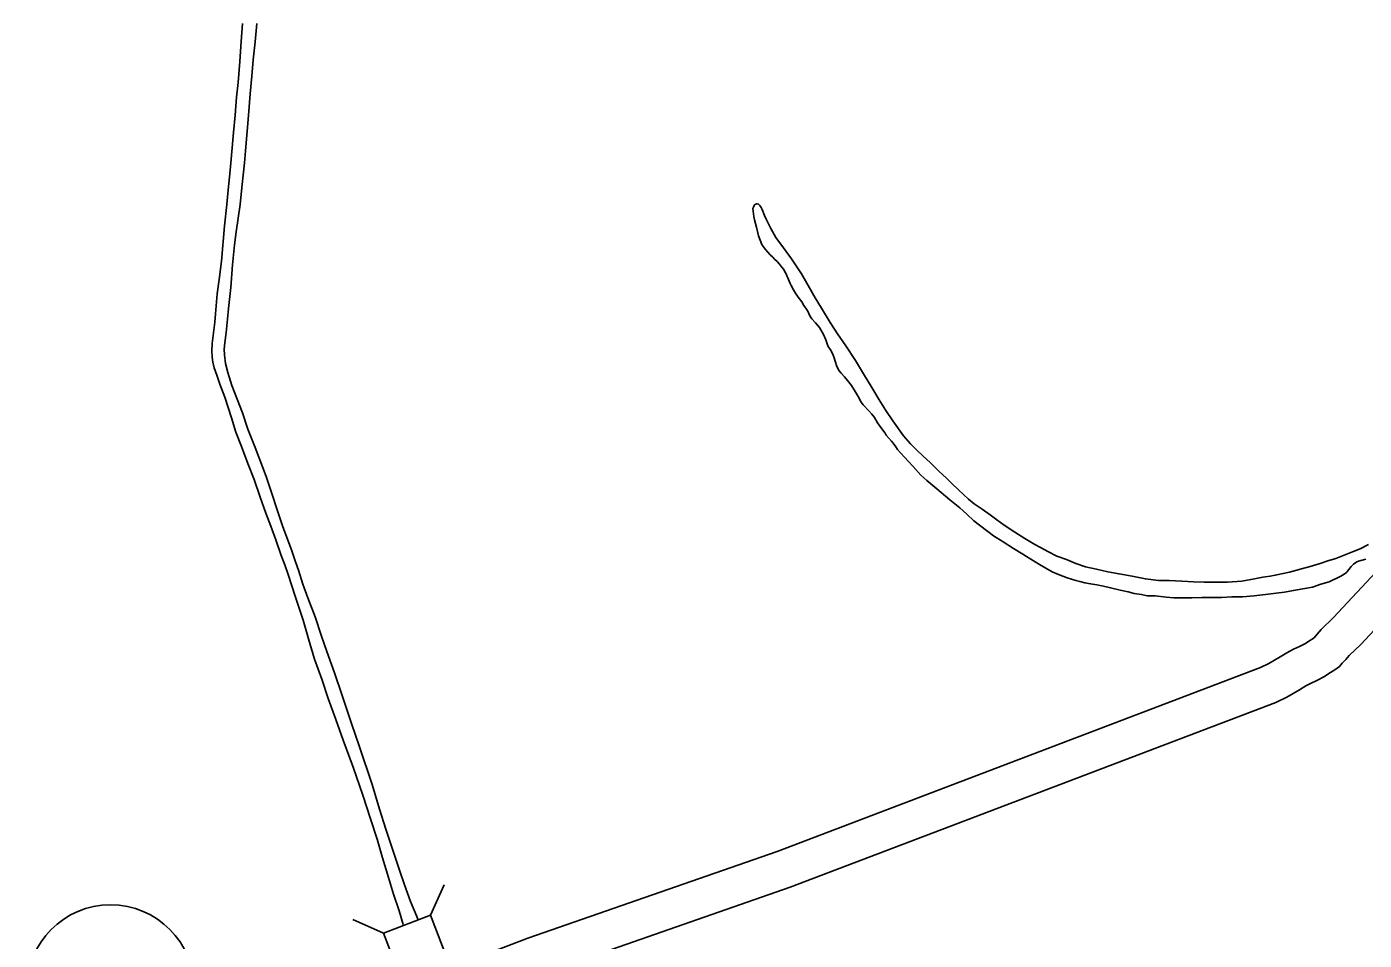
# Model space of a CAD drawing. Extents: x -939622 to -934222, y 1383701 to 1385301.
# Drawn here: x -935767.42 to -935735.82, y 1384202.11 to 1384223.69 of the extents above; entities that cross this region are included whole.
import ezdxf

# ---------------------------------------------------------------- set-up
doc = ezdxf.new("R2010")
doc.units = 0
for name, color, linetype in [('Level 15', 7, 'Continuous'), ('Level 20', 7, 'Continuous'), ('Level 27', 7, 'Continuous'), ('Level 9', 7, 'Continuous')]:
    doc.layers.add(name, color=color, linetype=linetype)

msp = doc.modelspace()

# ---------------------------------------------------------------- linework, layer by layer
at = {"layer": 'Level 15'}
for points in [[(-935731.78, 1384214.846), (-935736.547, 1384209.73), (-935736.839, 1384209.45), (-935736.934, 1384209.338), (-935737.011, 1384209.256), (-935737.02, 1384209.245), (-935737.033, 1384209.236), (-935737.135, 1384209.17), (-935737.214, 1384209.122), (-935737.352, 1384209.048), (-935737.494, 1384208.981), (-935737.649, 1384208.899), (-935737.811, 1384208.8), (-935738.075, 1384208.648), (-935738.274, 1384208.551), (-935749.69, 1384204.203), (-935755.58, 1384202.153), (-935759.63, 1384200.601)], [(-935731.117, 1384214.238), (-935735.906, 1384209.098), (-935736.183, 1384208.832), (-935736.262, 1384208.739), (-935736.342, 1384208.654), (-935736.407, 1384208.578), (-935736.523, 1384208.494), (-935736.657, 1384208.407), (-935736.766, 1384208.341), (-935736.946, 1384208.244), (-935737.093, 1384208.175), (-935737.203, 1384208.116), (-935737.353, 1384208.025), (-935737.653, 1384207.853), (-935737.915, 1384207.725), (-935749.382, 1384203.358), (-935755.271, 1384201.308)]]:
    msp.add_lwpolyline(points, dxfattribs=at)
at = {"layer": 'Level 20'}
for p, q in [((-935757.883, 1384202.697), (-935757.561, 1384203.42)), ((-935758.992, 1384202.272), (-935759.716, 1384202.594))]:
    msp.add_line(p, q, dxfattribs=at)
msp.add_lwpolyline([(-935756.608, 1384199.369), (-935757.883, 1384202.697), (-935758.992, 1384202.272), (-935757.717, 1384198.944)], close=True, dxfattribs=at)
at = {"layer": 'Level 27'}
msp.add_circle((-935765.438, 1384200.963), 1.98, dxfattribs=at)
at = {"layer": 'Level 9'}
for points in [[(-935762.318, 1384223.764), (-935762.353, 1384223.345), (-935762.386, 1384222.868), (-935762.425, 1384222.376), (-935762.462, 1384222.026), (-935762.497, 1384221.601), (-935762.533, 1384221.193), (-935762.567, 1384220.831), (-935762.595, 1384220.475), (-935762.63, 1384220.14), (-935762.659, 1384219.841), (-935762.688, 1384219.491), (-935762.744, 1384218.984), (-935762.82, 1384218.151), (-935762.876, 1384217.719), (-935762.923, 1384217.377), (-935762.959, 1384216.91), (-935762.977, 1384216.708)], [(-935761.98, 1384223.765), (-935762.023, 1384223.334), (-935762.067, 1384222.911), (-935762.1, 1384222.519), (-935762.139, 1384222.105), (-935762.165, 1384221.798), (-935762.189, 1384221.502), (-935762.217, 1384221.131), (-935762.25, 1384220.757), (-935762.275, 1384220.479), (-935762.338, 1384219.896), (-935762.379, 1384219.489), (-935762.42, 1384219.168), (-935762.47, 1384218.842), (-935762.512, 1384218.54), (-935762.557, 1384218.063), (-935762.598, 1384217.529), (-935762.649, 1384217.037), (-935762.674, 1384216.78), (-935762.706, 1384216.469), (-935762.741, 1384216.221), (-935762.751, 1384216.071), (-935762.75, 1384215.938), (-935762.72, 1384215.731)], [(-935749.256, 1384217.392), (-935749.31, 1384217.477), (-935749.363, 1384217.575), (-935749.383, 1384217.628), (-935749.447, 1384217.774), (-935749.46, 1384217.804), (-935749.48, 1384217.851), (-935749.508, 1384217.902), (-935749.537, 1384217.955), (-935749.587, 1384218.019), (-935749.636, 1384218.078), (-935749.695, 1384218.143), (-935749.751, 1384218.198), (-935749.797, 1384218.245), (-935749.856, 1384218.303), (-935749.914, 1384218.361), (-935749.97, 1384218.429), (-935750.02, 1384218.5), (-935750.052, 1384218.544), (-935750.133, 1384218.752), (-935750.178, 1384218.955), (-935750.231, 1384219.128), (-935750.245, 1384219.206), (-935750.266, 1384219.398), (-935750.252, 1384219.431), (-935750.238, 1384219.465), (-935750.235, 1384219.468), (-935750.227, 1384219.48), (-935750.212, 1384219.493), (-935750.197, 1384219.499), (-935750.183, 1384219.503), (-935750.165, 1384219.503), (-935750.165, 1384219.506), (-935750.162, 1384219.503), (-935750.132, 1384219.501), (-935750.098, 1384219.469), (-935750.069, 1384219.419), (-935750.047, 1384219.375), (-935749.989, 1384219.232), (-935749.947, 1384219.128), (-935749.845, 1384218.923), (-935749.721, 1384218.711), (-935749.546, 1384218.463), (-935749.35, 1384218.207), (-935749.117, 1384217.853), (-935748.962, 1384217.575), (-935748.792, 1384217.283), (-935748.647, 1384217.043), (-935748.442, 1384216.706), (-935748.266, 1384216.438), (-935748.069, 1384216.149), (-935747.842, 1384215.801), (-935747.653, 1384215.488), (-935747.455, 1384215.169), (-935747.284, 1384214.879), (-935747.127, 1384214.622), (-935746.958, 1384214.378), (-935746.705, 1384214.027), (-935746.546, 1384213.834), (-935746.404, 1384213.694), (-935746.244, 1384213.545), (-935746.074, 1384213.391), (-935745.871, 1384213.192), (-935745.692, 1384213.023), (-935745.566, 1384212.901), (-935745.408, 1384212.746), (-935745.291, 1384212.635), (-935745.174, 1384212.528), (-935745.036, 1384212.417), (-935744.853, 1384212.294), (-935744.66, 1384212.155), (-935744.501, 1384212.043), (-935744.329, 1384211.916), (-935744.081, 1384211.749), (-935743.84, 1384211.603), (-935743.603, 1384211.459), (-935743.456, 1384211.38), (-935743.298, 1384211.291), (-935743.082, 1384211.181), (-935742.855, 1384211.1), (-935742.637, 1384211.011), (-935742.407, 1384210.927), (-935742.145, 1384210.872), (-935741.885, 1384210.814), (-935741.614, 1384210.762), (-935741.307, 1384210.708), (-935740.994, 1384210.646), (-935740.682, 1384210.604), (-935740.436, 1384210.603), (-935740.133, 1384210.588), (-935739.857, 1384210.573), (-935739.609, 1384210.568), (-935739.351, 1384210.564), (-935739.055, 1384210.57), (-935738.717, 1384210.593), (-935738.413, 1384210.647), (-935738.217, 1384210.683), (-935738.163, 1384210.691), (-935738.05, 1384210.709), (-935737.928, 1384210.731), (-935737.592, 1384210.805)], [(-935736.08, 1384210.996), (-935736.132, 1384210.94), (-935736.19, 1384210.863), (-935736.221, 1384210.826), (-935736.244, 1384210.798), (-935736.297, 1384210.757), (-935736.377, 1384210.71), (-935736.651, 1384210.578), (-935736.847, 1384210.518), (-935737.045, 1384210.451), (-935737.277, 1384210.408), (-935737.498, 1384210.371), (-935737.709, 1384210.335), (-935737.906, 1384210.308), (-935738.091, 1384210.287), (-935738.428, 1384210.246), (-935738.703, 1384210.223), (-935738.954, 1384210.218), (-935739.193, 1384210.202), (-935739.436, 1384210.206), (-935739.66, 1384210.205), (-935739.897, 1384210.195), (-935740.118, 1384210.2), (-935740.325, 1384210.2), (-935740.505, 1384210.213), (-935740.763, 1384210.241), (-935740.952, 1384210.247), (-935741.082, 1384210.273), (-935741.259, 1384210.301), (-935741.398, 1384210.336), (-935741.588, 1384210.378), (-935741.817, 1384210.437), (-935741.986, 1384210.474), (-935742.139, 1384210.502), (-935742.29, 1384210.531), (-935742.422, 1384210.551), (-935742.543, 1384210.58), (-935742.64, 1384210.61), (-935742.842, 1384210.673), (-935743.048, 1384210.745), (-935743.197, 1384210.813), (-935743.349, 1384210.895), (-935743.492, 1384210.981), (-935743.8, 1384211.17), (-935743.886, 1384211.231), (-935744.106, 1384211.36), (-935744.35, 1384211.524), (-935744.579, 1384211.664), (-935745.045, 1384212.02), (-935745.214, 1384212.174), (-935745.38, 1384212.32), (-935745.611, 1384212.514), (-935745.82, 1384212.688), (-935745.964, 1384212.813), (-935746.158, 1384212.973), (-935746.296, 1384213.092), (-935746.482, 1384213.297), (-935746.594, 1384213.426), (-935746.677, 1384213.511), (-935746.779, 1384213.622), (-935746.847, 1384213.704), (-935746.888, 1384213.763), (-935746.951, 1384213.848), (-935746.994, 1384213.901), (-935747.053, 1384213.968), (-935747.115, 1384214.039), (-935747.141, 1384214.086), (-935747.222, 1384214.192), (-935747.319, 1384214.336), (-935747.394, 1384214.455), (-935747.454, 1384214.534), (-935747.525, 1384214.616), (-935747.661, 1384214.759), (-935747.705, 1384214.824), (-935747.781, 1384214.954), (-935747.847, 1384215.076), (-935747.938, 1384215.214), (-935748.032, 1384215.329), (-935748.1, 1384215.417), (-935748.184, 1384215.502), (-935748.227, 1384215.557), (-935748.281, 1384215.661), (-935748.321, 1384215.786), (-935748.354, 1384215.894), (-935748.387, 1384215.971), (-935748.434, 1384216.054), (-935748.487, 1384216.133), (-935748.513, 1384216.196), (-935748.543, 1384216.294), (-935748.595, 1384216.422), (-935748.69, 1384216.581), (-935748.786, 1384216.696), (-935748.876, 1384216.792), (-935748.907, 1384216.84), (-935748.933, 1384216.893), (-935748.958, 1384216.952), (-935748.996, 1384217.02), (-935749.059, 1384217.103), (-935749.112, 1384217.188), (-935749.197, 1384217.303), (-935749.256, 1384217.392)], [(-935762.977, 1384216.708), (-935763.037, 1384216.203), (-935763.043, 1384216.028), (-935763.039, 1384215.884), (-935763.026, 1384215.767), (-935762.989, 1384215.63), (-935762.924, 1384215.46), (-935762.855, 1384215.246), (-935762.741, 1384214.936), (-935762.582, 1384214.454), (-935762.476, 1384214.108), (-935762.346, 1384213.772), (-935762.199, 1384213.37), (-935762.047, 1384212.996), (-935761.902, 1384212.573), (-935761.768, 1384212.198), (-935761.654, 1384211.894), (-935761.536, 1384211.564), (-935761.408, 1384211.197), (-935761.324, 1384210.974), (-935761.242, 1384210.745), (-935761.079, 1384210.233), (-935760.892, 1384209.67), (-935760.764, 1384209.225), (-935760.624, 1384208.751), (-935760.451, 1384208.275), (-935760.296, 1384207.819), (-935760.117, 1384207.325), (-935759.94, 1384206.837), (-935759.711, 1384206.197), (-935759.478, 1384205.533), (-935759.294, 1384204.976), (-935759.141, 1384204.493), (-935759.017, 1384204.057), (-935758.871, 1384203.586), (-935758.752, 1384203.199), (-935758.623, 1384202.8), (-935758.523, 1384202.482)], [(-935762.72, 1384215.731), (-935762.666, 1384215.525), (-935762.57, 1384215.218), (-935762.449, 1384214.891), (-935762.325, 1384214.57), (-935762.194, 1384214.186), (-935762.022, 1384213.749), (-935761.764, 1384213.064), (-935761.369, 1384211.873), (-935761.161, 1384211.332), (-935761.068, 1384211.048), (-935760.999, 1384210.852), (-935760.894, 1384210.524), (-935760.776, 1384210.194), (-935760.601, 1384209.751), (-935760.458, 1384209.295), (-935760.33, 1384208.928), (-935760.147, 1384208.425), (-935759.966, 1384207.892), (-935759.743, 1384207.231), (-935759.558, 1384206.677), (-935759.258, 1384205.786), (-935759.082, 1384205.202), (-935758.936, 1384204.731), (-935758.774, 1384204.239), (-935758.62, 1384203.79), (-935758.495, 1384203.42), (-935758.354, 1384203.022), (-935758.205, 1384202.665), (-935758.182, 1384202.603)], [(-935737.592, 1384210.805), (-935737.307, 1384210.883), (-935737.099, 1384210.937), (-935736.868, 1384211.011), (-935736.681, 1384211.071), (-935736.497, 1384211.13), (-935736.296, 1384211.203), (-935736.104, 1384211.281), (-935735.923, 1384211.356), (-935735.723, 1384211.458)], [(-935735.787, 1384211.11), (-935735.873, 1384211.089), (-935735.962, 1384211.063), (-935735.998, 1384211.046), (-935736.08, 1384210.996)]]:
    msp.add_lwpolyline(points, dxfattribs=at)

doc.saveas('drawing.dxf')
